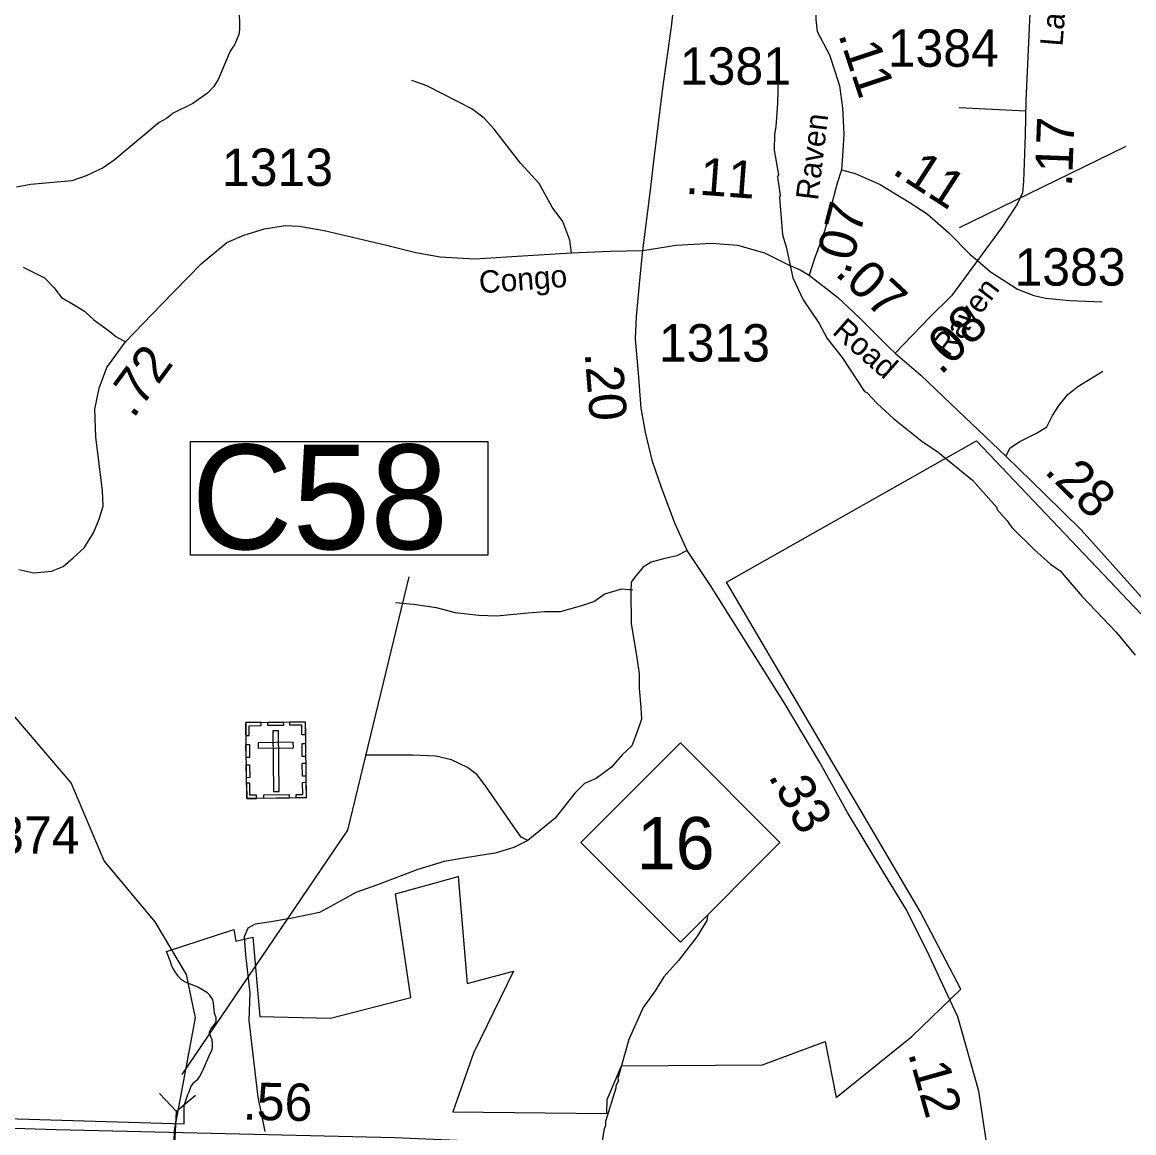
# Model space of a CAD drawing. Extents: x 1248089 to 1457196, y 820910 to 988753.
# Drawn here: x 1337934 to 1341654, y 880912 to 884627 of the extents above; entities that cross this region are included whole.
import ezdxf

# ---------------------------------------------------------------- set-up
doc = ezdxf.new("R2010")
doc.units = 0
for name, color, linetype in [('Exist Boundary Political City Limit New', 7, 'Continuous'), ('Exist Cultural Cemetery CELL', 7, 'Continuous'), ('Exist Hydrographic Creek Single Shore', 7, 'Continuous'), ('Exist Hydrographic Misc Water Feature', 7, 'Continuous'), ('Exist Road Non-System Type 51', 7, 'Continuous'), ('Exist Road Primary NC Attributed', 7, 'Continuous'), ('Exist Road Primary NC Shield CELL', 7, 'Continuous'), ('Exist Road Primary NC Shield Number Label', 7, 'Continuous'), ('Exist Road Primary US Divided Attributed', 7, 'Continuous'), ('Exist Road Primary US Mileage Hundredths English Label', 7, 'Continuous'), ('Exist Road Primary US Structure Culvert CELL', 7, 'Continuous'), ('Exist Road Primary US Structure Culvert Number Label', 7, 'Continuous'), ('Exist Road Secondary Type 41 Attributed', 7, 'Continuous'), ('Exist Road Secondary Type 51 Attributed', 7, 'Continuous'), ('Exist Road Secondary Type 51 Label', 7, 'Continuous'), ('Map Preparation Boundary City Limit Buffer Line', 7, 'Continuous'), ('Prop CMT Slope Fill', 7, 'Continuous'), ('Prop GRAU CAT1 Cell', 7, 'Continuous'), ('Prop Lane Lines', 7, 'Continuous')]:
    doc.layers.add(name, color=color, linetype=linetype)

msp = doc.modelspace()

# ---------------------------------------------------------------- linework, layer by layer
at = {"layer": 'Exist Boundary Political City Limit New'}
for points in [[(1338416.7, 881518.6), (1338642.4, 881591.3), (1338648.8, 881553), (1338706.3, 881565.8), (1338729.4, 881301.2), (1338965.8, 881294.8), (1339234.9, 881364.3), (1339183.8, 881711.2), (1339393, 881768.7), (1339423.3, 881410.7), (1339578.2, 881452.2), (1339444.3, 881178), (1339375.1, 880981.3), (1339890.9, 880976.1), (1339892.1, 881023.6), (1339939.2, 881135.8), (1340411.9, 881138.9), (1340621, 881217.6), (1340657.8, 881030.3), (1340910.8, 881233.4), (1341075.7, 881392.5), (1340939.2, 881652), (1340291.1, 882753.3), (1341128, 883226.5), (1341825.7, 882492)], [(1338563.5, 881177), (1338568.2, 881186.3), (1338570.9, 881197.3), (1338571.1, 881208.6), (1338569.3, 881222.8), (1338561.1, 881244.1), (1338561.2, 881249.1), (1338565.7, 881258.6), (1338580.5, 881278.4), (1338582.1, 881281.1), (1338583.5, 881286.8), (1338582.9, 881296.4), (1338577.7, 881312.4), (1338573.8, 881346.4), (1338570.5, 881358.2), (1338561.3, 881373), (1338554.2, 881379.7), (1338521.5, 881398.7), (1338480.2, 881416), (1338470.3, 881421.2), (1338466.9, 881423.8), (1338455.7, 881436.2), (1338443.7, 881453.8), (1338435.2, 881469), (1338428.9, 881486.9), (1338416.7, 881518.6)], [(1338475.7, 880942.1), (1338476.2, 881003.4), (1338488.8, 881039.9), (1338493.3, 881049.2), (1338498.5, 881065), (1338504.6, 881075), (1338508.6, 881079.4), (1338521.9, 881090.9), (1338527.7, 881099), (1338537.7, 881117.8), (1338563.5, 881177)], [(1335951.8, 880991.2), (1336101.8, 880996.8), (1336460.8, 880996.8), (1337285.1, 880977.1), (1338475.7, 880942.1)]]:
    msp.add_lwpolyline(points, dxfattribs=at)
at = {"layer": 'Exist Cultural Cemetery CELL'}
for points in [[(1338682, 882284.3), (1338881, 882287), (1338884.5, 882032.4), (1338685.4, 882029.7)], [(1338682.6, 882241), (1338693.9, 882241.2), (1338693.5, 882273.3), (1338734, 882273.9), (1338733.9, 882285), (1338682, 882284.3)], [(1338756, 882285.3), (1338807.9, 882286), (1338808, 882274.6), (1338756.2, 882273.9)], [(1338881.7, 882243.6), (1338870.3, 882243.5), (1338869.9, 882275.7), (1338829.4, 882275.1), (1338829.2, 882286.2), (1338881.1, 882286.9)], [(1338791.4, 882256.5), (1338772.7, 882256.2), (1338775.4, 882053.5), (1338794.1, 882053.7)], [(1338683.5, 882166.9), (1338682.9, 882210.2), (1338694.3, 882210.3), (1338694.9, 882167)], [(1338723.7, 882216.8), (1338723.9, 882198.1), (1338841.7, 882199.7), (1338841.4, 882218.4)], [(1338871.3, 882170.4), (1338870.7, 882213.7), (1338882.1, 882213.9), (1338882.7, 882170.6)], [(1338684.4, 882099.6), (1338683.8, 882143), (1338695.2, 882143.1), (1338695.8, 882099.8)], [(1338872.1, 882104.5), (1338871.5, 882147.8), (1338882.9, 882148), (1338883.5, 882104.6)], [(1338718.5, 882030.2), (1338718.3, 882041.7), (1338696.3, 882041.4), (1338695.8, 882081.8), (1338684.6, 882081.7), (1338685.3, 882029.8)], [(1338851.3, 882031.9), (1338851.2, 882043.4), (1338873.2, 882043.7), (1338872.6, 882084.1), (1338883.8, 882084.3), (1338884.5, 882032.4)], [(1338742.7, 882042), (1338827.5, 882043.1), (1338827.7, 882031.7), (1338742.8, 882030.6)]]:
    msp.add_lwpolyline(points, close=True, dxfattribs=at)
at = {"layer": 'Exist Hydrographic Creek Single Shore'}
msp.add_lwpolyline([(1338442.5, 880883.9), (1338443.5, 880919.6), (1338513.8, 881296.3), (1338483.7, 881441.3), (1338378.7, 881617.4), (1338208.8, 881821.2), (1338097.7, 882082.7), (1337739.7, 882500.2), (1337683.7, 882609.7), (1337309.7, 883042.5), (1337143.9, 883382.4)], dxfattribs=at)
at = {"layer": 'Exist Hydrographic Misc Water Feature'}
for points in [[(1338660.7, 884677.9), (1338661.1, 884601.9), (1338658.8, 884585.9), (1338646.1, 884554.3), (1338629.5, 884530.7), (1338589.4, 884435.5), (1338574.9, 884411.8), (1338554.4, 884390.3), (1338505.6, 884355.5), (1338438.9, 884323), (1338416.5, 884305.5), (1338392.2, 884292.1), (1338241.4, 884165.5), (1338204.8, 884140.4), (1338148.2, 884113.6), (1338099.9, 884096.8), (1337963.5, 884083.9), (1337915.4, 884074.9)], [(1340458.2, 884468.8), (1340463.5, 884436.8), (1340461.7, 884356.8), (1340456, 884276.9), (1340451.4, 884253), (1340450.2, 884199.1), (1340464.5, 884116.8), (1340462.2, 884108.8), (1340470.9, 884048.6), (1340468.8, 884040.6), (1340478, 883916.4), (1340491.1, 883876.1), (1340512.8, 883771.7), (1340547.2, 883698.9), (1340601.4, 883619.6), (1340628.3, 883569), (1340678.2, 883505.8), (1340752.4, 883392.1), (1340760.3, 883388), (1340795.4, 883351.2), (1340850.4, 883301.9), (1340944.7, 883225.7), (1340999.9, 883188.5), (1341114.2, 883094.6), (1341195.8, 883004.1), (1341195.7, 882998), (1341230.8, 882959.3), (1341246.3, 882936.9), (1341320.7, 882863.2), (1341375.6, 882814), (1341407.1, 882791.2), (1341481.2, 882705.5), (1341594.6, 882586.9), (1341658.9, 882509.5)], [(1340227.5, 881638.2), (1340225.2, 881622.2), (1340191.9, 881567), (1340130.1, 881488.4), (1340080.9, 881433.6), (1340051.9, 881386.2), (1340012.6, 881331), (1339964.3, 881224.2), (1339927.4, 881093), (1339929.2, 881085), (1339920.9, 881069.2), (1339920.7, 881061.2), (1339886.2, 880950), (1339885.9, 880934), (1339881.7, 880926.1), (1339872.5, 880870.3)]]:
    msp.add_lwpolyline(points, dxfattribs=at)
at = {"layer": 'Exist Road Non-System Type 51'}
msp.add_line((1341069.8, 884342.2), (1341292.6, 884330.5), dxfattribs=at)
for points in [[(1339772.2, 883856), (1339766.7, 883898.2), (1339742.8, 883960.6), (1339708, 884008.4), (1339664, 884087.3), (1339601.6, 884155.2), (1339513.5, 884269), (1339480.5, 884305.8), (1339438.3, 884337), (1339287.9, 884414.1), (1339238.4, 884432.4)], [(1337937.3, 883807.2), (1338008.8, 883772.3), (1338040, 883739.3), (1338065.7, 883706.2), (1338100.6, 883686), (1338142.8, 883660.3), (1338173.9, 883631), (1338227.1, 883592.4), (1338247.3, 883575.9), (1338279.9, 883557.8)], [(1341131, 883829.5), (1341174, 883792.5), (1341226.9, 883758.5), (1341264.8, 883733.9), (1341319.6, 883713), (1341359.3, 883703.6), (1341438.8, 883696), (1341548.5, 883692.2)], [(1341225.8, 883175.3), (1341240.2, 883203.8), (1341272.3, 883224.6), (1341331, 883253), (1341363.1, 883273.8), (1341382, 883311.7), (1341404.7, 883345.8), (1341433.1, 883381.7), (1341467.2, 883408.2), (1341550.4, 883459.4)], [(1340159.7, 882859.3), (1340125.2, 882841.7), (1340080.7, 882832.4), (1340038.5, 882820.6), (1340015, 882806.6), (1340011.5, 882803)], [(1340011.5, 882803), (1339983.8, 882770.9), (1339972.4, 882753.8), (1339970.5, 882721.7)], [(1339183.3, 882685.5), (1339243.8, 882680), (1339319, 882669), (1339383.2, 882652.5), (1339462.1, 882643.3), (1339522.6, 882641.5), (1339614.4, 882650.6), (1339682.2, 882656.1), (1339735.4, 882656.1), (1339807, 882676.3), (1339847.3, 882689.2), (1339884, 882714.9), (1339940.9, 882731.4), (1339977.6, 882727.7)], [(1339970.5, 882721.7), (1339972.4, 882615.6), (1339991.4, 882500.2), (1339998.9, 882447.2), (1339998.9, 882397.9), (1340004.6, 882335.5), (1340006.5, 882295.7), (1339993.2, 882256), (1339974.3, 882206.8), (1339942.2, 882176.5), (1339906.2, 882134.8), (1339855.2, 882097), (1339815.4, 882079.9), (1339783.3, 882047.7), (1339717.1, 881964.4), (1339626.6, 881889.2)], [(1339626.6, 881889.2), (1339603.9, 881900.5), (1339577.4, 881938.4), (1339484.7, 882072.8), (1339456.3, 882108.8), (1339424.2, 882133.4), (1339371.2, 882159.9), (1339318.2, 882171.2), (1339240.7, 882175), (1339081.8, 882175)], [(1339626.6, 881889.2), (1339579.3, 881866.5), (1339516.9, 881847.5), (1339424.2, 881832.4), (1339346.6, 881819.1), (1339257.7, 881792.6), (1339123.4, 881741.5), (1339050.1, 881715.4), (1339002.8, 881688.9), (1338929, 881649.1), (1338832.5, 881628.3), (1338753.1, 881615.1), (1338713.3, 881609.4), (1338688.7, 881596.1), (1338677.4, 881567.7), (1338681.2, 881507.2), (1338696.3, 881380.3), (1338692.5, 881287.6), (1338722.8, 881031.3), (1338745.8, 880916)]]:
    msp.add_lwpolyline(points, dxfattribs=at)
at = {"layer": 'Exist Road Primary NC Attributed'}
for points in [[(1340011, 883863.2), (1340037.2, 884065.6), (1340048.1, 884162.6), (1340077.8, 884406.6), (1340107.4, 884612), (1340141.8, 884924.9), (1340191.8, 885309.9), (1340215.8, 885484.5)], [(1340159.7, 882859.3), (1340118.2, 882951.1), (1340073.7, 883070.7), (1340043.2, 883157.5), (1340019.8, 883256), (1340005.7, 883335.8), (1339996.3, 883453), (1339987, 883568), (1339989.3, 883643), (1340003.4, 883786.1), (1340011, 883863.2)], [(1341038.3, 881356.4), (1340968.8, 881504.7), (1340893.7, 881657.2), (1340820.9, 881775.6), (1340695.8, 881982.7), (1340602.9, 882150.4), (1340484.6, 882348.5), (1340237, 882743.2), (1340159.7, 882859.3)], [(1341134.9, 881051.4), (1341065, 881299.3), (1341038.3, 881356.4)], [(1341168, 880836.1), (1341134.9, 881051.4)]]:
    msp.add_lwpolyline(points, dxfattribs=at)
at = {"layer": 'Exist Road Primary NC Shield CELL'}
msp.add_lwpolyline([(1339803.7, 881882.8), (1340136.7, 882215.8), (1340469.7, 881882.8), (1340136.7, 881549.8)], close=True, dxfattribs=at)
at = {"layer": 'Exist Road Primary US Divided Attributed'}
msp.add_lwpolyline([(1339777.1, 880869), (1339621.4, 880875.9), (1339181.1, 880894.7), (1338047.6, 880921.6), (1337207.9, 880948.6), (1336815.5, 880964.5)], dxfattribs=at)
at = {"layer": 'Exist Road Primary US Structure Culvert CELL'}
for p in [(1338393.1, 881043.3), (1338513.9, 881036.9), (1338439.9, 880784.8)]:
    msp.add_line(p, (1338450.5, 880982.9), dxfattribs=at)
at = {"layer": 'Exist Road Primary US Structure Culvert Number Label'}
msp.add_lwpolyline([(1338497.4, 883224.1), (1339492.8, 883224.1), (1339492.8, 882844.3), (1338497.4, 882844.3)], close=True, dxfattribs=at)
msp.add_lwpolyline([(1338469.3, 881106.2), (1339024.3, 881924.2), (1339228.8, 882771.3)], dxfattribs=at)
at = {"layer": 'Exist Road Secondary Type 41 Attributed'}
msp.add_lwpolyline([(1340011, 883863.2), (1340123.1, 883881), (1340240.7, 883887.5), (1340327.6, 883881), (1340417.8, 883855.2), (1340496.7, 883816.6), (1340537, 883798.8), (1340567.6, 883781.1)], dxfattribs=at)
at = {"layer": 'Exist Road Secondary Type 51 Attributed'}
for points in [[(1340589.8, 884694.9), (1340589.8, 884636.2), (1340594.5, 884596.4), (1340635.5, 884517.8), (1340654.3, 884460.3), (1340669.5, 884414.6), (1340678.9, 884340.7), (1340683.6, 884252.7), (1340680.1, 884196.9), (1340675.4, 884132.8)], [(1341306.6, 884657.3), (1341292.6, 884363.8), (1341290.3, 884250), (1341284.4, 884094), (1341282.1, 884056.5), (1341263.3, 884018.9), (1341214.1, 883943.9), (1341131, 883829.5)], [(1340675.4, 884132.8), (1340661.3, 884088.3), (1340637.9, 883999.1), (1340620.3, 883931.1), (1340602.7, 883881.8), (1340586.3, 883839.6), (1340567.6, 883781.1)], [(1340675.4, 884132.8), (1340721.1, 884121.1), (1340805.4, 884084.7), (1340902.7, 884024.9), (1340962.5, 883986.2), (1341035.1, 883922.9), (1341106.6, 883850.2), (1341131, 883829.5)], [(1337922.7, 882796.6), (1337972.6, 882785.3), (1338032.2, 882790.2), (1338070.9, 882806.3), (1338104.7, 882835.3), (1338141.7, 882869.1), (1338172.3, 882919.1), (1338191.6, 882964.2), (1338204.5, 883007.7), (1338202.9, 883059.3), (1338180.4, 883239.8), (1338176.8, 883332.2), (1338191.3, 883403.1), (1338217.1, 883472.4), (1338279.9, 883557.8), (1338399.1, 883681.9), (1338532.7, 883818.9), (1338618.9, 883890.6), (1338675.3, 883914.8), (1338744.6, 883935.7), (1338813.8, 883947), (1338860.5, 883945.4), (1338944.2, 883930.9), (1339153.6, 883880.9), (1339251.8, 883856.8), (1339333.1, 883842.3), (1339449, 883835.8), (1339626.2, 883847.1), (1339772.2, 883856), (1339901.5, 883861.6), (1340011, 883863.2)], [(1341131, 883829.5), (1341099.4, 883787.3), (1341044.3, 883712.2), (1340972.8, 883641.9), (1340855.3, 883520.2)], [(1340567.6, 883781.1), (1340662.1, 883707.1), (1340736.2, 883637.8), (1340832.8, 883541.1), (1340855.3, 883520.2)], [(1340855.3, 883520.2), (1340941.3, 883446.1), (1341042.2, 883350.4), (1341225.8, 883175.3), (1341356.4, 883048), (1341477.7, 882928.7), (1341584.8, 882810.1), (1341742.6, 882633.9), (1341885.5, 882465.1)]]:
    msp.add_lwpolyline(points, dxfattribs=at)
at = {"layer": 'Map Preparation Boundary City Limit Buffer Line'}
for points in [[(1338416.7, 881518.6), (1338642.4, 881591.3), (1338648.8, 881553), (1338706.3, 881565.8), (1338729.4, 881301.2), (1338965.8, 881294.8), (1339234.9, 881364.3), (1339183.8, 881711.2), (1339393, 881768.7), (1339423.3, 881410.7), (1339578.2, 881452.2), (1339444.3, 881178), (1339375.1, 880981.3), (1339890.9, 880976.1), (1339892.1, 881023.6), (1339939.2, 881135.8), (1340411.9, 881138.9), (1340621, 881217.6), (1340657.8, 881030.3), (1340910.8, 881233.4), (1341075.7, 881392.5), (1340939.2, 881652), (1340291.1, 882753.3), (1341128, 883226.5), (1341825.7, 882492)], [(1338563.5, 881177), (1338568.2, 881186.3), (1338570.9, 881197.3), (1338571.1, 881208.6), (1338569.3, 881222.8), (1338561.1, 881244.1), (1338561.2, 881249.1), (1338565.7, 881258.6), (1338580.5, 881278.4), (1338582.1, 881281.1), (1338583.5, 881286.8), (1338582.9, 881296.4), (1338577.7, 881312.4), (1338573.8, 881346.4), (1338570.5, 881358.2), (1338561.3, 881373), (1338554.2, 881379.7), (1338521.5, 881398.7), (1338480.2, 881416), (1338470.3, 881421.2), (1338466.9, 881423.8), (1338455.7, 881436.2), (1338443.7, 881453.8), (1338435.2, 881469), (1338428.9, 881486.9), (1338416.7, 881518.6)], [(1338475.7, 880942.1), (1338476.2, 881003.4), (1338488.8, 881039.9), (1338493.3, 881049.2), (1338498.5, 881065), (1338504.6, 881075), (1338508.6, 881079.4), (1338521.9, 881090.9), (1338527.7, 881099), (1338537.7, 881117.8), (1338563.5, 881177)], [(1335951.8, 880991.2), (1336101.8, 880996.8), (1336460.8, 880996.8), (1337285.1, 880977.1), (1338475.7, 880942.1)]]:
    msp.add_lwpolyline(points, dxfattribs=at)
at = {"layer": 'Prop Lane Lines'}
msp.add_line((1341070.2, 883940.8), (1341628.3, 884212.2), dxfattribs=at)

# ---------------------------------------------------------------- texts
at = {"layer": 'Exist Road Primary NC Shield Number Label'}
msp.add_text('16', height=175, dxfattribs=at).set_placement((1339990.8, 881793.1))
at = {"layer": 'Exist Road Primary US Mileage Hundredths English Label'}
msp.add_text('.56', height=125, rotation=358.6383, dxfattribs=at).set_placement((1338671.5, 880956))
at = {"layer": 'Exist Road Primary US Structure Culvert Number Label'}
msp.add_text('C58', height=350, dxfattribs=at).set_placement((1338500.6, 882864.1))
at = {"layer": 'Exist Road Secondary Type 51 Label'}
for s, rotation, p in [('Laurel Dr', 85.3327, (1341415.2, 884544.9)), ('Raven', 83.0957, (1340597.1, 884029.1)), ('Congo', 4.3353, (1339465.4, 883719.7)), ('Raven', 52.8327, (1341033.2, 883504.2)), (' Road', 318.6713, (1340620.6, 883605.8))]:
    msp.add_text(s, height=75, rotation=rotation, dxfattribs=at).set_placement(p)
at = {"layer": 'Prop CMT Slope Fill'}
for s, rotation, p in [('.20', 274.5705, (1339816.2, 883520.6)), ('.33', 298.9884, (1340428.9, 882105.1)), ('.12', 285.7402, (1340897.8, 881177.7))]:
    msp.add_text(s, height=125, rotation=rotation, dxfattribs=at).set_placement(p)
at = {"layer": 'Prop GRAU CAT1 Cell'}
for s, rotation, p in [('.11', 288.4208, (1340664.2, 884586.3)), ('.17', 87.8488, (1341446.9, 884075.3)), ('.11', 327.074, (1340841.4, 884123.3)), ('.11', 355.7601, (1340151.6, 884053.8)), ('.07', 75.511, (1340702.5, 883778.8)), ('.07', 316.9082, (1340650.6, 883783.9)), ('.08', 44.5495, (1341008, 883443.1)), ('.72', 53.6736, (1338305.6, 883298.7)), ('.28', 315.4895, (1341351.3, 883122))]:
    msp.add_text(s, height=125, rotation=rotation, dxfattribs=at).set_placement(p)
at = {"layer": 'Prop Lane Lines'}
for s, p in [('1384', (1340830.5, 884478.1)), ('1381', (1340134.9, 884418.1)), ('1313', (1338602.4, 884079.4)), ('1383', (1341254.8, 883745.9)), ('1313', (1340064.7, 883492)), ('1374', (1337754, 881845.5))]:
    msp.add_text(s, height=125, dxfattribs=at).set_placement(p)

doc.saveas('drawing.dxf')
